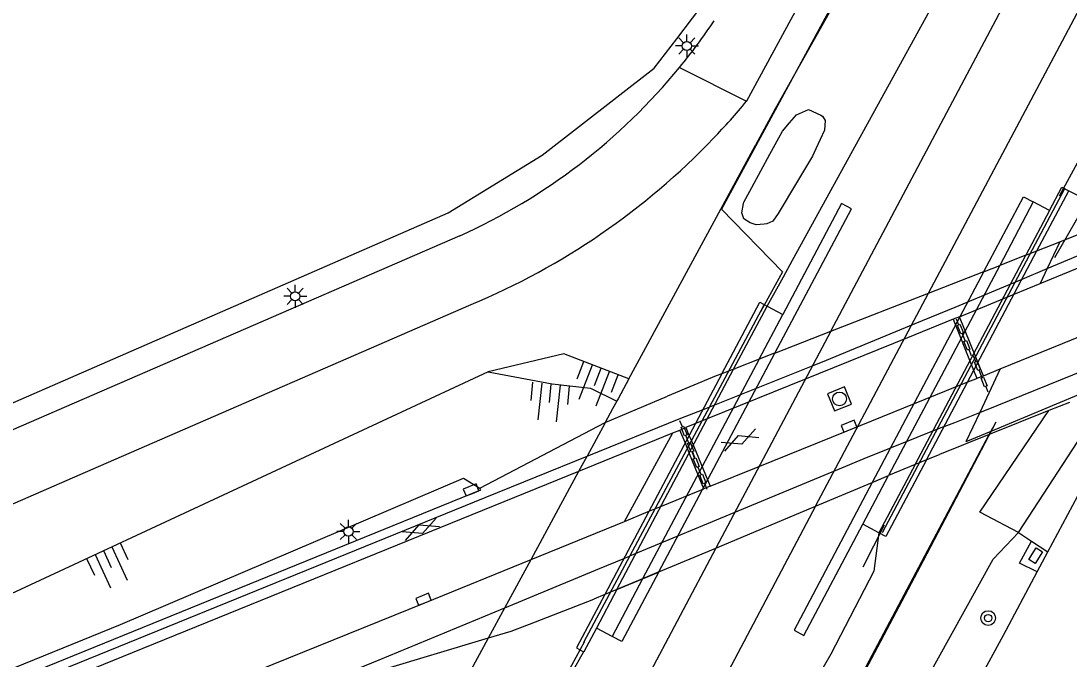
# Model space of a CAD drawing. Extents: x 136000 to 138005, y 398500 to 400500.
# Drawn here: x 137136.3 to 137193.2, y 399540 to 399574.7 of the extents above; entities that cross this region are included whole.
import ezdxf

# ---------------------------------------------------------------- set-up
doc = ezdxf.new("R2010")
doc.units = 0
for name, color, linetype in [('gg-afsc-draadraster', 7, 'Continuous'), ('gg-afsc-hekwerk', 7, 'Continuous'), ('gg-afsc-lijn draadraster', 7, 'Continuous'), ('gg-afsc-muur', 7, 'Continuous'), ('gg-aspt-spoorlijn', 7, 'Continuous'), ('gg-knt-BGT kruinlijn', 7, 'Continuous'), ('gg-knt-bovenkant onderkant talud', 7, 'Continuous'), ('gg-knt-bronhoudergrens', 7, 'Continuous'), ('gg-knt-verharding', 7, 'Continuous'), ('gg-knt-verharding niveau 01', 7, 'Continuous'), ('gg-kwrk-keermuur', 7, 'Continuous'), ('gg-kwrk-kunstwerk', 7, 'Continuous'), ('gt-grn-afwateringsgoot', 7, 'Continuous'), ('gt-grn-weggrens', 7, 'Continuous'), ('gt-symb-afwateringsgoot', 7, 'Continuous'), ('gt-symb-boom', 7, 'Continuous'), ('gt-symb-gesloten verharding', 7, 'Continuous'), ('gt-symb-kolk', 7, 'Continuous'), ('gt-symb-kolk center center', 7, 'Continuous'), ('gt-symb-lichtmast', 7, 'Continuous'), ('gt-symb-rioolschacht', 7, 'Continuous'), ('gt-symb-talud symbool', 7, 'Continuous'), ('gx-grn-maaiveld', 7, 'Continuous'), ('gx-knt-lijn weginrichtingselement', 7, 'Continuous')]:
    doc.layers.add(name, color=color, linetype=linetype)

# ---------------------------------------------------------------- blocks, each defined once
blk = doc.blocks.new('gt0-TALUD_1')
at = {"layer": 'gt-symb-talud symbool'}
for p, q in [((-1, -1), (-1, 0)), ((-0.5, -2), (-0.5, 0)), ((0, -1), (0, 0)), ((0.5, -2), (0.5, 0)), ((1, -1), (1, 0))]:
    blk.add_line(p, q, dxfattribs=at)
blk = doc.blocks.new('gt0-LMAST')
at = {"layer": 'gt-symb-lichtmast'}
for p, q in [((-0.005, 0.246), (-0.005, 0.621)), ((-0.182, 0.173), (-0.447, 0.438)), ((0.172, 0.173), (0.437, 0.438)), ((-0.255, -0.004), (-0.63, -0.004)), ((-0.182, -0.181), (-0.447, -0.446)), ((-0.005, -0.254), (-0.005, -0.629)), ((0.437, -0.446), (0.172, -0.181)), ((0.245, -0.004), (0.62, -0.004))]:
    blk.add_line(p, q, dxfattribs=at)
blk.add_circle((-0.005, -0.004), 0.25, dxfattribs=at)
blk = doc.blocks.new('gt0-GESVH1')
at = {"layer": 'gt-symb-gesloten verharding'}
for p, q in [((-0.992, -0.261), (0.008, 0.239)), ((0.008, -0.261), (-0.992, 0.239)), ((0.008, 0.239), (1.008, -0.261)), ((1.008, 0.239), (0.008, -0.261))]:
    blk.add_line(p, q, dxfattribs=at)
blk = doc.blocks.new('gt0-KOLK')
at = {"layer": 'gt-symb-kolk'}
blk.add_lwpolyline([(0, 0), (0.375, 0), (0.375, 0.4), (-0.375, 0.4), (-0.375, 0), (0, 0)], dxfattribs=at)
blk = doc.blocks.new('gt0-KOLKCC')
at = {"layer": 'gt-symb-kolk center center'}
blk.add_lwpolyline([(-0.375, 0.2), (0.375, 0.2), (0.375, -0.2), (-0.375, -0.2)], close=True, dxfattribs=at)
blk = doc.blocks.new('gt0-AFWGT_1')
at = {"layer": 'gt-symb-afwateringsgoot'}
for p, q in [((-1.076, 0), (-0.726, 0)), ((-0.225, 0), (0.225, 0)), ((0.725, 0), (1.075, 0))]:
    blk.add_line(p, q, dxfattribs=at)
for points in [[(-0.726, 0.075), (-0.225, 0.075), (-0.225, -0.075), (-0.726, -0.075)], [(0.225, 0.075), (0.725, 0.075), (0.725, -0.075), (0.225, -0.075)]]:
    blk.add_lwpolyline(points, close=True, dxfattribs=at)
blk = doc.blocks.new('gt0-RS')
at = {"layer": 'gt-symb-rioolschacht'}
blk.add_lwpolyline([(-0.5, -0.5), (0.5, -0.5), (0.5, 0.5), (-0.5, 0.5)], close=True, dxfattribs=at)
blk.add_circle((0, 0), 0.375, dxfattribs=at)
blk = doc.blocks.new('gt0-BOOM')
at = {"layer": 'gt-symb-boom'}
for radius in [0.4, 0.2]:
    blk.add_circle((0, 0), radius, dxfattribs=at)

msp = doc.modelspace()

# ---------------------------------------------------------------- linework, layer by layer
at = {"layer": 'gg-afsc-draadraster'}
for p, q in [((137171.914, 399573.699), (137174.425, 399577.003)), ((137170.697, 399572.098), (137171.914, 399573.699)), ((137164.614, 399567.389), (137170.697, 399572.098)), ((137159.513, 399564.249), (137164.614, 399567.389)), ((137053.046, 399517.831), (137159.513, 399564.249))]:
    msp.add_line(p, q, dxfattribs=at)
at = {"layer": 'gg-afsc-hekwerk'}
for p, q in [((137192.707, 399565.166), (137193.903, 399567.359)), ((137188.884, 399552.213), (137188.975, 399552.383)), ((137188.975, 399552.383), (137189.086, 399552.593)), ((137156.475, 399491.206), (137188.884, 399552.213)), ((137156.475, 399491.206), (137188.884, 399552.213)), ((137182.034, 399545.032), (137183.2, 399547.299))]:
    msp.add_line(p, q, dxfattribs=at)
for points in [[(137256.249, 399714.772), (137254.914, 399712.483), (137253.563, 399710.405), (137249.695, 399704.381), (137245.889, 399697.398), (137241.129, 399688.577), (137236.38, 399679.731), (137229.223, 399666.427), (137224.479, 399657.489), (137219.676, 399648.68), (137212.528, 399635.414), (137204.152, 399619.869), (137199.442, 399611.043), (137192.283, 399597.744), (137187.535, 399588.821), (137174.345, 399564.457), (137177.66, 399561.046), (137176.465, 399558.865)], [(137100.51, 399437.167), (137101.904, 399439.299), (137125.095, 399475.365), (137131.938, 399485.971), (137133.906, 399489.1), (137137.395, 399495.769), (137140.991, 399502.444), (137144.579, 399509.07), (137148.151, 399515.741), (137151.732, 399522.404), (137155.355, 399529.055), (137156.538, 399531.226), (137162.388, 399536.104), (137165.75, 399538.815), (137166.92, 399540.999)]]:
    msp.add_lwpolyline(points, dxfattribs=at)
at = {"layer": 'gg-afsc-lijn draadraster'}
for p, q in [((137171.914, 399573.699), (137174.425, 399577.003)), ((137170.697, 399572.098), (137171.914, 399573.699)), ((137164.614, 399567.389), (137170.697, 399572.098)), ((137159.513, 399564.249), (137164.614, 399567.389)), ((137053.046, 399517.831), (137159.513, 399564.249))]:
    msp.add_line(p, q, dxfattribs=at)
at = {"layer": 'gg-afsc-muur'}
msp.add_line((137192.449, 399561.829), (137194.383, 399565.194), dxfattribs=at)
msp.add_lwpolyline([(137126.181, 399434.307), (137129.753, 399441.006), (137136.067, 399452.927), (137137.838, 399456.268), (137140.217, 399460.74), (137142.597, 399465.212), (137149.065, 399477.354), (137155.534, 399489.496), (137159.114, 399496.225), (137163.293, 399504.042), (137167.472, 399511.859), (137171.027, 399518.564), (137174.582, 399525.268), (137176.981, 399529.718), (137179.379, 399534.167), (137182.349, 399539.764), (137185.32, 399545.362), (137189.257, 399552.899)], dxfattribs=at)
at = {"layer": 'gg-aspt-spoorlijn'}
for p, q in [((137179.459, 399548.321), (137185.594, 399559.889)), ((137180.276, 399557.817), (137174.036, 399546.048)), ((137179.459, 399548.321), (137167.259, 399525.316)), ((137174.036, 399546.048), (137144.508, 399490.359))]:
    msp.add_line(p, q, dxfattribs=at)
for points in [[(137180.276, 399557.817), (137190.513, 399577.123), (137216.83, 399627.032), (137223.229, 399638.814), (137243.016, 399676.404), (137279.168, 399744.376), (137339.688, 399858.771), (137384.54, 399942.957), (137424.377, 400018.015), (137448.175, 400062.892), (137473.598, 400111.171), (137480.612, 400124.236), (137511.513, 400182.67), (137519.303, 400197.169), (137549.499, 400254.306), (137652.966, 400449.039), (137679.974, 400500)], [(137185.594, 399559.889), (137451.439, 400061.164), (137507.991, 400167.823), (137535.597, 400219.587), (137588.607, 400319.533), (137597.649, 400336.455), (137605.519, 400351.728), (137623.003, 400384.374), (137641.233, 400419.186), (137650.164, 400435.608), (137658.805, 400451.811), (137684.39, 400500)]]:
    msp.add_lwpolyline(points, dxfattribs=at)
at = {"layer": 'gg-knt-BGT kruinlijn'}
for points in [[(137169.32, 399555.232), (137165.787, 399556.593), (137161.679, 399555.614)], [(137161.679, 399555.614), (137064.32, 399510.307), (137061.643, 399508.652)]]:
    msp.add_lwpolyline(points, dxfattribs=at)
at = {"layer": 'gg-knt-bovenkant onderkant talud'}
for points in [[(137090.056, 399520.209), (137092.025, 399521.495), (137098.134, 399523.925), (137116.125, 399531.491), (137141.707, 399541.9), (137160.339, 399549.841), (137161.233, 399549.306)], [(137156.475, 399491.206), (137164.573, 399503.682), (137172.35, 399516.523), (137182.336, 399533.225), (137189.091, 399545.435), (137190.472, 399546.895)]]:
    msp.add_lwpolyline(points, dxfattribs=at)
at = {"layer": 'gg-knt-bronhoudergrens'}
for p, q in [((137166.606, 399550.225), (137167.049, 399551.043)), ((137164.008, 399545.432), (137166.606, 399550.225)), ((137162.585, 399542.806), (137164.008, 399545.432)), ((137161.695, 399541.164), (137162.585, 399542.806))]:
    msp.add_line(p, q, dxfattribs=at)
at = {"layer": 'gg-knt-verharding'}
for p, q in [((137191.656, 399560.421), (137201.382, 399564.388)), ((137190.23, 399559.829), (137191.656, 399560.421)), ((137187.27, 399558.598), (137190.23, 399559.829)), ((137189.475, 399555.775), (137198.839, 399559.599)), ((137186.931, 399558.475), (137184.453, 399557.471)), ((137184.453, 399557.471), (137178.86, 399555.205)), ((137188.567, 399555.404), (137189.475, 399555.775)), ((137178.86, 399555.205), (137173.658, 399553.098)), ((137187.721, 399555.068), (137188.155, 399555.244)), ((137188.155, 399555.244), (137188.207, 399555.265)), ((137181.936, 399552.722), (137187.721, 399555.068)), ((137173.303, 399552.954), (137172.903, 399552.792)), ((137173.658, 399553.098), (137173.303, 399552.954)), ((137166.606, 399550.225), (137171.708, 399552.297)), ((137171.708, 399552.297), (137172.092, 399552.453)), ((137172.903, 399552.792), (137172.41, 399552.592)), ((137176.332, 399550.45), (137181.936, 399552.722)), ((137173.739, 399549.399), (137176.332, 399550.45)), ((137171.088, 399548.318), (137173.389, 399549.256)), ((137170.733, 399548.173), (137171.088, 399548.318)), ((137169.074, 399547.497), (137170.369, 399548.025)), ((137170.369, 399548.025), (137170.733, 399548.173)), ((137164.008, 399545.432), (137169.074, 399547.497)), ((137191.488, 399544.748), (137192.074, 399545.844))]:
    msp.add_line(p, q, dxfattribs=at)
for points in [[(137248.844, 399705.986), (137220.227, 399652.644), (137201.743, 399618.318), (137175.707, 399570.308)], [(137160.134, 399562.994), (137127.538, 399548.861), (137095.136, 399534.691), (137060.019, 399519.321)], [(137064.6, 399517.371), (137108.994, 399536.745), (137140.933, 399550.661), (137160.761, 399559.279)], [(137190.472, 399546.895), (137188.37, 399547.995), (137192.129, 399553.514)], [(137090.448, 399519.272), (137098.603, 399522.623), (137116.561, 399529.87), (137142.369, 399540.38), (137166.606, 399550.225)], [(137191.488, 399544.748), (137190.524, 399545.222), (137191.177, 399546.42)], [(137091.757, 399516.056), (137100.308, 399519.55), (137111.889, 399524.257), (137123.479, 399528.989), (137135.006, 399533.65), (137146.689, 399538.407), (137158.242, 399543.081), (137164.008, 399545.432)], [(137158.2, 399490.183), (137162.117, 399496.376), (137170.585, 399509.338), (137176.635, 399518.832), (137178.318, 399521.598), (137181.509, 399526.951), (137184.51, 399532.167), (137186.136, 399534.967), (137188.203, 399538.656), (137189.658, 399541.312), (137191.488, 399544.748)]]:
    msp.add_lwpolyline(points, dxfattribs=at)
for centre, radius, start, end in [((137146.54, 399593.064), 33.005, 320.6723, 326.1278), ((137146.551, 399593.069), 33, 294.3059, 320.6543), ((137145.653, 399595.328), 39.106, 316.2704, 320.2226), ((137145.786, 399595.215), 38.931, 292.6219, 316.2552)]:
    msp.add_arc(centre, radius, start, end, dxfattribs=at)
at = {"layer": 'gg-knt-verharding niveau 01'}
for p, q in [((137184.857, 399550.583), (137190.865, 399561.943)), ((137185.473, 399550.842), (137191.469, 399562.178)), ((137190.865, 399561.943), (137189.451, 399561.392)), ((137190.865, 399561.943), (137191.469, 399562.178)), ((137189.451, 399561.392), (137183.414, 399549.978)), ((137188.633, 399561.073), (137189.451, 399561.392)), ((137188.588, 399561.056), (137182.534, 399549.609)), ((137185.594, 399559.889), (137188.588, 399561.056)), ((137188.588, 399561.056), (137188.633, 399561.073)), ((137180.276, 399557.817), (137185.594, 399559.889)), ((137177.239, 399556.634), (137180.276, 399557.817)), ((137176.386, 399556.301), (137170.065, 399544.384)), ((137170.935, 399544.749), (137177.239, 399556.634)), ((137176.386, 399556.301), (137175.113, 399555.805)), ((137177.168, 399556.606), (137176.386, 399556.301)), ((137177.239, 399556.634), (137177.168, 399556.606)), ((137168.658, 399543.794), (137175.003, 399555.762)), ((137175.003, 399555.762), (137174.366, 399555.514)), ((137175.003, 399555.762), (137175.113, 399555.805)), ((137174.366, 399555.514), (137168.009, 399543.522)), ((137184.857, 399550.583), (137183.414, 399549.978)), ((137185.473, 399550.842), (137184.857, 399550.583)), ((137182.624, 399549.647), (137183.414, 399549.978)), ((137179.459, 399548.321), (137182.534, 399549.609)), ((137182.534, 399549.609), (137182.624, 399549.647)), ((137174.036, 399546.048), (137179.459, 399548.321)), ((137170.935, 399544.749), (137174.036, 399546.048)), ((137170.065, 399544.384), (137168.782, 399543.846)), ((137170.065, 399544.384), (137170.883, 399544.727)), ((137170.935, 399544.749), (137170.883, 399544.727)), ((137168.658, 399543.794), (137168.009, 399543.522)), ((137168.658, 399543.794), (137168.782, 399543.846))]:
    msp.add_line(p, q, dxfattribs=at)
at = {"layer": 'gg-kwrk-keermuur'}
for p, q in [((137192.716, 399562.68), (137194.921, 399563.567)), ((137191.469, 399562.178), (137192.716, 399562.68)), ((137190.666, 399560.655), (137192.035, 399561.228)), ((137174.067, 399553.859), (137179.237, 399555.915)), ((137194.597, 399554.735), (137188.975, 399552.383)), ((137172.146, 399553.096), (137173.31, 399553.559)), ((137173.31, 399553.559), (137173.715, 399553.719)), ((137173.715, 399553.719), (137174.067, 399553.859)), ((137187.022, 399552.873), (137188.365, 399553.41)), ((137167.049, 399551.043), (137172.146, 399553.096)), ((137186.441, 399552.64), (137187.022, 399552.873)), ((137188.975, 399552.383), (137187.616, 399551.815)), ((137180.653, 399550.301), (137175.012, 399547.958)), ((137175.012, 399547.958), (137169.779, 399545.785)), ((137167.718, 399544.931), (137169.009, 399545.466)), ((137169.009, 399545.466), (137169.354, 399545.609)), ((137169.779, 399545.785), (137169.354, 399545.609)), ((137162.585, 399542.806), (137167.718, 399544.931)), ((137155.969, 399539.45), (137161.695, 399541.164))]:
    msp.add_line(p, q, dxfattribs=at)
for points in [[(137192.035, 399561.228), (137194.271, 399562.165), (137201.833, 399565.237)], [(137184.856, 399558.232), (137187.038, 399559.135), (137190.666, 399560.655)], [(137179.237, 399555.915), (137179.738, 399556.114), (137184.856, 399558.232)], [(137188.365, 399553.41), (137189.322, 399553.793), (137197.526, 399557.126)], [(137186.441, 399552.64), (137182.083, 399550.895), (137180.653, 399550.301)], [(137090.217, 399519.814), (137098.374, 399523.144), (137116.341, 399530.422), (137142.119, 399540.898), (137161.508, 399548.796), (137167.049, 399551.043)], [(137090.056, 399520.209), (137098.286, 399523.605), (137116.164, 399530.863), (137161.279, 399549.203), (137161.233, 399549.306)], [(137092.509, 399514.258), (137101.222, 399517.811), (137118.504, 399524.793), (137144.398, 399535.334), (137155.756, 399539.979), (137162.585, 399542.806)]]:
    msp.add_lwpolyline(points, dxfattribs=at)
at = {"layer": 'gg-kwrk-kunstwerk'}
for p, q in [((137190.472, 399546.895), (137194.966, 399553.79)), ((137192.074, 399545.844), (137195.209, 399551.73)), ((137190.472, 399546.895), (137191.177, 399546.42)), ((137191.177, 399546.42), (137192.074, 399545.844))]:
    msp.add_line(p, q, dxfattribs=at)
at = {"layer": 'gt-grn-afwateringsgoot'}
for p, q in [((137187.27, 399558.598), (137186.931, 399558.475)), ((137188.158, 399556.412), (137187.27, 399558.598)), ((137186.931, 399558.475), (137187.925, 399555.974)), ((137188.267, 399556.144), (137188.158, 399556.412)), ((137187.925, 399555.974), (137188.033, 399555.703)), ((137188.033, 399555.703), (137188.188, 399555.313)), ((137188.413, 399555.784), (137188.267, 399556.144)), ((137188.567, 399555.404), (137188.413, 399555.784)), ((137188.188, 399555.313), (137188.207, 399555.265)), ((137188.207, 399555.265), (137188.567, 399555.404)), ((137172.092, 399552.453), (137172.41, 399552.592)), ((137172.365, 399551.78), (137172.092, 399552.453)), ((137172.41, 399552.592), (137172.58, 399552.184)), ((137172.497, 399551.455), (137172.365, 399551.78)), ((137172.58, 399552.184), (137172.715, 399551.86)), ((137172.715, 399551.86), (137172.836, 399551.569)), ((137172.616, 399551.161), (137172.497, 399551.455)), ((137173.389, 399549.256), (137172.616, 399551.161)), ((137172.836, 399551.569), (137173.739, 399549.399)), ((137173.739, 399549.399), (137173.389, 399549.256))]:
    msp.add_line(p, q, dxfattribs=at)
at = {"layer": 'gt-grn-weggrens'}
msp.add_line((137172.071, 399572.147), (137175.707, 399570.308), dxfattribs=at)
at = {"layer": 'gx-grn-maaiveld'}
for p, q in [((137181.081, 399566.908), (137185.959, 399575.807)), ((137174.315, 399564.448), (137176.201, 399567.928)), ((137176.201, 399567.928), (137176.207, 399567.939)), ((137178.2, 399561.684), (137181.081, 399566.908)), ((137191.469, 399562.178), (137193.198, 399565.448)), ((137191.274, 399564.839), (137189.451, 399561.392)), ((137192.151, 399564.375), (137191.274, 399564.839)), ((137170.007, 399556.5), (137174.315, 399564.448)), ((137192.151, 399564.375), (137190.865, 399561.943)), ((137192.716, 399562.68), (137192.035, 399561.228)), ((137192.035, 399561.228), (137191.656, 399560.421)), ((137175.003, 399555.762), (137176.818, 399559.186)), ((137176.818, 399559.186), (137177.675, 399558.731)), ((137176.386, 399556.301), (137177.675, 399558.731)), ((137169.32, 399555.232), (137170.007, 399556.5)), ((137189.475, 399555.775), (137188.365, 399553.41)), ((137174.064, 399555.396), (137171.415, 399554.303)), ((137174.366, 399555.514), (137174.064, 399555.396)), ((137168.033, 399552.86), (137171.415, 399554.303)), ((137193.238, 399553.958), (137192.129, 399553.514)), ((137188.365, 399553.41), (137187.616, 399551.815)), ((137192.129, 399553.514), (137188.884, 399552.213)), ((137161.233, 399549.306), (137168.033, 399552.86)), ((137168.024, 399552.842), (137167.049, 399551.043)), ((137168.033, 399552.86), (137168.024, 399552.842)), ((137169.074, 399547.497), (137171.708, 399552.297)), ((137188.884, 399552.213), (137186.191, 399551.133)), ((137185.668, 399550.923), (137186.191, 399551.133)), ((137184.857, 399550.583), (137182.898, 399546.881)), ((137185.473, 399550.842), (137185.668, 399550.923)), ((137182.021, 399547.345), (137183.414, 399549.978)), ((137182.534, 399549.609), (137183.414, 399549.978)), ((137182.898, 399546.881), (137182.021, 399547.345)), ((137170.065, 399544.384), (137168.404, 399541.252)), ((137168.658, 399543.794), (137170.065, 399544.384)), ((137170.935, 399544.749), (137170.065, 399544.384)), ((137168.658, 399543.794), (137167.55, 399541.705)), ((137168.009, 399543.522), (137167.409, 399543.271)), ((137168.404, 399541.252), (137167.55, 399541.705))]:
    msp.add_line(p, q, dxfattribs=at)
for points in [[(137193.198, 399565.448), (137194.316, 399564.907), (137197.179, 399570.308), (137198.663, 399573.106), (137208.882, 399592.473), (137213.693, 399601.547), (137221.871, 399616.965), (137222.426, 399618)], [(137176.207, 399567.939), (137177.278, 399569.915), (137181.017, 399576.593), (137182.205, 399578.831), (137182.596, 399579.569)], [(137177.663, 399568.693), (137178.045, 399569.142), (137178.41, 399569.571), (137179.077, 399569.865), (137179.735, 399569.547), (137179.822, 399569.505), (137179.972, 399569.259), (137179.943, 399568.738), (137179.467, 399567.722), (137179.284, 399567.333), (137178.466, 399565.962), (137177.427, 399564.221), (137177.125, 399563.802), (137176.803, 399563.649), (137176.663, 399563.638), (137176.226, 399563.604), (137175.895, 399563.71), (137175.568, 399563.932), (137175.455, 399564.247), (137175.548, 399564.75), (137175.563, 399564.831), (137175.998, 399565.632), (137176.976, 399567.43), (137177.46, 399568.32), (137177.663, 399568.693)], [(137192.151, 399564.375), (137192.824, 399565.646), (137193.198, 399565.448)], [(137188.588, 399561.056), (137190.739, 399565.122), (137191.274, 399564.839)], [(137177.239, 399556.634), (137181.397, 399564.474), (137180.869, 399564.754), (137177.675, 399558.731)], [(137176.818, 399559.186), (137177.706, 399560.775), (137178.2, 399561.684)], [(137174.366, 399555.514), (137176.424, 399559.395), (137176.818, 399559.186)], [(137161.679, 399555.614), (137165.153, 399554.96), (137167.229, 399554.734), (137168.661, 399554.019)], [(137169.32, 399555.232), (137168.733, 399554.15), (137168.672, 399554.037), (137168.661, 399554.019)], [(137168.661, 399554.019), (137168.434, 399553.598), (137168.033, 399552.86)], [(137185.473, 399550.842), (137183.273, 399546.682), (137182.898, 399546.881)], [(137182.534, 399549.609), (137178.288, 399541.581), (137178.823, 399541.298), (137182.021, 399547.345)], [(137182.898, 399546.881), (137182.617, 399544.784), (137180.281, 399540.279), (137176.311, 399533.41), (137168.465, 399518.645), (137163.977, 399510.431), (137161.344, 399504.106)], [(137170.935, 399544.749), (137168.932, 399540.972), (137168.404, 399541.252)], [(137161.695, 399541.164), (137162.93, 399541.534), (137163.778, 399541.863), (137163.925, 399541.92), (137167.409, 399543.271)], [(137168.009, 399543.522), (137166.471, 399540.621), (137166.853, 399540.419)], [(137167.55, 399541.705), (137166.865, 399540.412), (137166.853, 399540.419)], [(137158.828, 399535.875), (137159.367, 399536.87), (137161.683, 399541.142), (137161.695, 399541.164)], [(137166.853, 399540.419), (137166.187, 399539.217), (137166.076, 399539.017), (137163.062, 399533.454), (137160.807, 399529.355), (137159.987, 399528.629)]]:
    msp.add_lwpolyline(points, dxfattribs=at)
at = {"layer": 'gx-knt-lijn weginrichtingselement'}
for p, q in [((137192.968, 399565.549), (137183.066, 399546.875)), ((137166.863, 399540.939), (137176.637, 399559.212))]:
    msp.add_line(p, q, dxfattribs=at)

# ---------------------------------------------------------------- block references
at = {"layer": 'gt-symb-afwateringsgoot'}
for p, xscale, yscale, rotation in [((137187.497, 399557.495), 0.9999143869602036, 0.9999143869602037, -67.88868531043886), ((137188.422, 399555.502), 1.0000956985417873, 1.0000956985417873, 112.06072481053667), ((137172.494, 399551.958), 0.9999579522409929, 0.9999579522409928, 112.07938074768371), ((137173.154, 399550.239), 0.9998891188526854, 0.9998891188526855, -67.91128935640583)]:
    msp.add_blockref('gt0-AFWGT_1', p, dxfattribs=dict(at, xscale=xscale, yscale=yscale, rotation=rotation))
at = {"layer": 'gt-symb-boom'}
msp.add_blockref('gt0-BOOM', (137188.826, 399542.245), dxfattribs=at)
at = {"layer": 'gt-symb-gesloten verharding'}
for p, rotation in [((137175.343, 399551.925), 21.769501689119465), ((137158.032, 399547.061), -157.9005103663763)]:
    msp.add_blockref('gt0-GESVH1', p, dxfattribs=dict(at, rotation=rotation))
at = {"layer": 'gt-symb-kolk'}
for p, rotation in [((137181.345, 399552.48), 22.05617560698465), ((137160.826, 399549.016), 22.114588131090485), ((137158.242, 399543.081), 22.027678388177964)]:
    msp.add_blockref('gt0-KOLK', p, dxfattribs=dict(at, rotation=rotation))
at = {"layer": 'gt-symb-kolk center center', "rotation": 58.07160075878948}
msp.add_blockref('gt0-KOLKCC', (137191.404, 399545.63), dxfattribs=at)
at = {"layer": 'gt-symb-lichtmast'}
for p in [(137172.47, 399573.315), (137151.203, 399559.722), (137154.094, 399546.95)]:
    msp.add_blockref('gt0-LMAST', p, dxfattribs=at)
at = {"layer": 'gt-symb-rioolschacht', "rotation": 111.74146884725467}
msp.add_blockref('gt0-RS', (137180.754, 399554.144), dxfattribs=at)
at = {"layer": 'gt-symb-talud symbool'}
for p, xscale, yscale, rotation in [((137167.808, 399555.808), 0.9996284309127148, 0.9996284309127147, -21.354377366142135), ((137165.104, 399554.944), 1.0005248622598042, 1.0005248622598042, -6.023993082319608), ((137140.8, 399545.888), 1.0003664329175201, 1.0003664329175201, 24.951151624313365)]:
    msp.add_blockref('gt0-TALUD_1', p, dxfattribs=dict(at, xscale=xscale, yscale=yscale, rotation=rotation))

doc.saveas('drawing.dxf')
